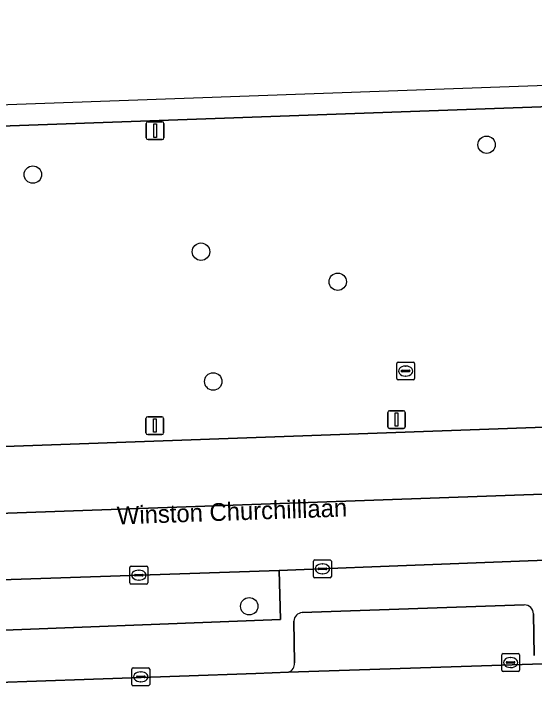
# Model space of a CAD drawing. Extents: x 161084 to 161928, y 385354 to 386522.
# Drawn here: x 161639.52 to 161668.72, y 386479.76 to 386518.91 of the extents above; entities that cross this region are included whole.
import ezdxf

# ---------------------------------------------------------------- set-up
doc = ezdxf.new("R2010")
doc.units = 0
for name, color, linetype in [('IMGEO_Berm_groen', 7, 'Continuous'), ('IMGEO_Boom', 7, 'Continuous'), ('IMGEO_Kolk', 7, 'Continuous'), ('IMGEO_Lichtmast', 7, 'Continuous'), ('IMGEO_Openbare_ruimte_label', 7, 'Continuous'), ('IMGEO_OVBaan_gesloten', 7, 'Continuous'), ('IMGEO_Rijbaan_lokaal_open', 7, 'Continuous'), ('IMGEO_Rijbaan_regionaal_gesloten', 7, 'Continuous'), ('IMGEO_Rioolput', 7, 'Continuous'), ('IMGEO_Verkeersbordpaal', 7, 'Continuous'), ('IMGEO_Voetpad_open', 7, 'Continuous')]:
    doc.layers.add(name, color=color, linetype=linetype)

msp = doc.modelspace()

# ---------------------------------------------------------------- linework, layer by layer
at = {"layer": 'IMGEO_Berm_groen'}
for points in [[(161755.586, 386516.776), (161715.639, 386515.35), (161613.668, 386511.71)], [(161614.397, 386496.707), (161635.779, 386497.478), (161635.871, 386494.504), (161716.318, 386497.389), (161769.346, 386499.291)], [(161671.966, 386484.364), (161671.949, 386484.863), (161671.804, 386488.32), (161659.129, 386487.846), (161658.174, 386487.796), (161654.406, 386487.653), (161654.486, 386484.906), (161636.068, 386484.191), (161614.994, 386483.396)], [(161655.706, 386485.29), (161668.171, 386485.717)], [(161668.678, 386485.211), (161668.718, 386482.878)], [(161655.266, 386482.468), (161655.241, 386484.804)], [(161615.046, 386480.532), (161616.751, 386480.587), (161640.245, 386481.424), (161653.096, 386481.862), (161654.926, 386481.945)]]:
    msp.add_lwpolyline(points, dxfattribs=at)
msp.add_lwpolyline([(161654.486, 386484.906), (161654.406, 386487.653), (161636.001, 386487.041), (161636.068, 386484.191)], close=True, dxfattribs=at)
for centre, radius, start, end in [((161668.179, 386485.218), 0.499, 359.1518, 90.9613), ((161655.734, 386484.798), 0.493, 93.2271, 179.3029), ((161654.775, 386482.415), 0.494, 287.8101, 6.1345)]:
    msp.add_arc(centre, radius, start, end, dxfattribs=at)
at = {"layer": 'IMGEO_Boom'}
for centre in [(161666.054, 386511.564), (161640.582, 386509.889), (161650.02, 386505.557), (161657.699, 386503.87), (161650.706, 386498.268), (161652.727, 386485.643)]:
    msp.add_circle(centre, 0.489, dxfattribs=at)
at = {"layer": 'IMGEO_Kolk'}
for p, q in [((161656.414, 386488.245), (161657.266, 386488.245)), ((161646.031, 386486.965), (161646.031, 386487.817)), ((161646.106, 386487.891), (161646.958, 386487.891)), ((161647.032, 386487.817), (161647.032, 386486.965)), ((161656.339, 386487.319), (161656.339, 386488.171)), ((161656.827, 386488.025), (161656.852, 386488.025)), ((161657.34, 386488.171), (161657.34, 386487.319)), ((161646.333, 386487.434), (161646.731, 386487.434)), ((161646.519, 386487.671), (161646.544, 386487.671)), ((161656.598, 386487.739), (161656.598, 386487.751)), ((161657.036, 386487.702), (161656.638, 386487.702)), ((161656.641, 386487.788), (161657.039, 386487.788)), ((161656.85, 386487.465), (161656.825, 386487.465)), ((161657.082, 386487.751), (161657.082, 386487.739)), ((161646.29, 386487.385), (161646.29, 386487.397)), ((161646.728, 386487.348), (161646.33, 386487.348)), ((161646.542, 386487.111), (161646.517, 386487.111)), ((161646.774, 386487.397), (161646.774, 386487.385)), ((161657.266, 386487.245), (161656.414, 386487.245)), ((161646.958, 386486.891), (161646.106, 386486.891)), ((161666.902, 386482.058), (161666.902, 386482.91)), ((161666.977, 386482.984), (161667.829, 386482.984)), ((161667.39, 386482.764), (161667.415, 386482.764)), ((161667.903, 386482.91), (161667.903, 386482.058)), ((161667.161, 386482.478), (161667.161, 386482.49)), ((161667.599, 386482.441), (161667.201, 386482.441)), ((161667.204, 386482.527), (161667.602, 386482.527)), ((161667.645, 386482.49), (161667.645, 386482.478)), ((161646.14, 386481.255), (161646.14, 386482.107)), ((161646.215, 386482.181), (161647.067, 386482.181)), ((161646.628, 386481.961), (161646.653, 386481.961)), ((161647.141, 386482.107), (161647.141, 386481.255)), ((161667.829, 386481.984), (161666.977, 386481.984)), ((161667.413, 386482.204), (161667.388, 386482.204)), ((161646.399, 386481.675), (161646.399, 386481.687)), ((161646.837, 386481.638), (161646.439, 386481.638)), ((161646.442, 386481.724), (161646.84, 386481.724)), ((161646.883, 386481.687), (161646.883, 386481.675)), ((161647.067, 386481.181), (161646.215, 386481.181)), ((161646.651, 386481.401), (161646.626, 386481.401))]:
    msp.add_line(p, q, dxfattribs=at)
for points in [[(161656.414, 386488.245), (161657.266, 386488.245)], [(161646.031, 386486.965), (161646.031, 386487.817)], [(161646.106, 386487.891), (161646.958, 386487.891)], [(161647.032, 386487.817), (161647.032, 386486.965)], [(161656.339, 386487.319), (161656.339, 386488.171)], [(161657.34, 386488.171), (161657.34, 386487.319)], [(161657.266, 386487.245), (161656.414, 386487.245)], [(161646.958, 386486.891), (161646.106, 386486.891)], [(161666.902, 386482.058), (161666.902, 386482.91)], [(161666.977, 386482.984), (161667.829, 386482.984)], [(161667.903, 386482.91), (161667.903, 386482.058)], [(161646.14, 386481.255), (161646.14, 386482.107)], [(161646.215, 386482.181), (161647.067, 386482.181)], [(161647.141, 386482.107), (161647.141, 386481.255)], [(161667.829, 386481.984), (161666.977, 386481.984)], [(161647.067, 386481.181), (161646.215, 386481.181)]]:
    msp.add_lwpolyline(points, dxfattribs=at)
for centre, radius, start, end in [((161656.416, 386488.169), 0.0765, 91.552, 178.448), ((161656.416, 386488.169), 0.0765, 91.552, 178.448), ((161657.264, 386488.169), 0.0765, 1.552, 88.448), ((161657.264, 386488.169), 0.0765, 1.552, 88.448), ((161646.108, 386487.815), 0.0765, 91.552, 178.448), ((161646.108, 386487.815), 0.0765, 91.552, 178.448), ((161646.956, 386487.815), 0.0765, 1.552, 88.448), ((161646.956, 386487.815), 0.0765, 1.552, 88.448), ((161646.33, 386487.394), 0.0403, 85.8775, 175.7526), ((161646.735, 386487.396), 0.0386, 1.7309, 96.639), ((161656.638, 386487.748), 0.0403, 85.8775, 175.7526), ((161656.635, 386487.738), 0.0366, 178.938, 274.7102), ((161657.039, 386487.745), 0.043, 264.8664, 352.4533), ((161657.043, 386487.75), 0.0386, 1.7309, 96.639), ((161646.327, 386487.384), 0.0366, 178.938, 274.7102), ((161646.731, 386487.391), 0.043, 264.8664, 352.4533), ((161656.416, 386487.321), 0.0765, 181.552, 268.448), ((161656.416, 386487.321), 0.0765, 181.552, 268.448), ((161657.264, 386487.321), 0.0765, 271.552, 358.448), ((161657.264, 386487.321), 0.0765, 271.552, 358.448), ((161646.108, 386486.967), 0.0765, 181.552, 268.448), ((161646.108, 386486.967), 0.0765, 181.552, 268.448), ((161646.956, 386486.967), 0.0765, 271.552, 358.448), ((161646.956, 386486.967), 0.0765, 271.552, 358.448), ((161666.979, 386482.908), 0.0765, 91.552, 178.448), ((161666.979, 386482.908), 0.0765, 91.552, 178.448), ((161667.827, 386482.908), 0.0765, 1.552, 88.448), ((161667.827, 386482.908), 0.0765, 1.552, 88.448), ((161667.201, 386482.487), 0.0403, 85.8775, 175.7526), ((161667.198, 386482.477), 0.0366, 178.938, 274.7102), ((161667.602, 386482.484), 0.043, 264.8664, 352.4533), ((161667.606, 386482.489), 0.0386, 1.7309, 96.639), ((161646.217, 386482.105), 0.0765, 91.552, 178.448), ((161646.217, 386482.105), 0.0765, 91.552, 178.448), ((161647.065, 386482.105), 0.0765, 1.552, 88.448), ((161647.065, 386482.105), 0.0765, 1.552, 88.448), ((161666.979, 386482.06), 0.0765, 181.552, 268.448), ((161666.979, 386482.06), 0.0765, 181.552, 268.448), ((161667.827, 386482.06), 0.0765, 271.552, 358.448), ((161667.827, 386482.06), 0.0765, 271.552, 358.448), ((161646.439, 386481.684), 0.0403, 85.8775, 175.7526), ((161646.436, 386481.674), 0.0366, 178.938, 274.7102), ((161646.84, 386481.681), 0.043, 264.8664, 352.4533), ((161646.844, 386481.686), 0.0386, 1.7309, 96.639), ((161646.217, 386481.257), 0.0765, 181.552, 268.448), ((161646.217, 386481.257), 0.0765, 181.552, 268.448), ((161647.065, 386481.257), 0.0765, 271.552, 358.448), ((161647.065, 386481.257), 0.0765, 271.552, 358.448)]:
    msp.add_arc(centre, radius, start, end, dxfattribs=at)
for centre, major_axis, ratio, start_param, end_param in [((161656.826, 386487.745), (-0.387, 0.002), 0.722429, 4.712389, 7.853982), ((161656.851, 386487.745), (-0.39, 0.002), 0.717154, 1.570796, 4.712389), ((161646.518, 386487.391), (-0.387, 0.002), 0.722429, 4.712389, 7.853982), ((161646.543, 386487.391), (-0.39, 0.002), 0.717154, 1.570796, 4.712389), ((161667.389, 386482.484), (-0.387, 0.002), 0.722429, 4.712389, 7.853982), ((161667.414, 386482.484), (-0.39, 0.002), 0.717154, 1.570796, 4.712389), ((161646.627, 386481.681), (-0.387, 0.002), 0.722429, 4.712389, 7.853982), ((161646.652, 386481.681), (-0.39, 0.002), 0.717154, 1.570796, 4.712389)]:
    msp.add_ellipse(centre, major_axis=major_axis, ratio=ratio, start_param=start_param, end_param=end_param, dxfattribs=at)
at = {"layer": 'IMGEO_Lichtmast'}
for p, q in [((161646.95, 386511.954), (161646.95, 386512.754)), ((161646.95, 386512.754), (161646.95, 386511.954)), ((161647.05, 386512.854), (161647.84, 386512.854)), ((161647.84, 386512.854), (161647.05, 386512.854)), ((161647.94, 386512.754), (161647.94, 386511.954)), ((161647.94, 386511.954), (161647.94, 386512.754)), ((161647.84, 386511.854), (161647.05, 386511.854)), ((161647.05, 386511.854), (161647.84, 386511.854)), ((161646.93, 386495.388), (161646.93, 386496.188)), ((161646.93, 386496.188), (161646.93, 386495.388)), ((161647.03, 386496.288), (161647.82, 386496.288)), ((161647.82, 386496.288), (161647.03, 386496.288)), ((161647.92, 386496.188), (161647.92, 386495.388)), ((161647.92, 386495.388), (161647.92, 386496.188)), ((161647.82, 386495.288), (161647.03, 386495.288)), ((161647.03, 386495.288), (161647.82, 386495.288))]:
    msp.add_line(p, q, dxfattribs=at)
for points in [[(161647.37, 386512.729), (161647.52, 386512.729), (161647.52, 386511.979), (161647.37, 386511.979), (161647.37, 386512.729)], [(161647.35, 386496.163), (161647.5, 386496.163), (161647.5, 386495.413), (161647.35, 386495.413), (161647.35, 386496.163)]]:
    msp.add_lwpolyline(points, dxfattribs=at)
for centre, start, end in [((161647.05, 386512.754), 90, 180), ((161647.05, 386512.754), 90, 180), ((161647.84, 386512.754), 0, 90), ((161647.84, 386512.754), 360, 90), ((161647.05, 386511.954), 180, 270), ((161647.05, 386511.954), 180, 270), ((161647.84, 386511.954), 270, 0), ((161647.84, 386511.954), 270, 0), ((161647.03, 386496.188), 90, 180), ((161647.03, 386496.188), 90, 180), ((161647.82, 386496.188), 0, 90), ((161647.82, 386496.188), 360, 90), ((161647.03, 386495.388), 180, 270), ((161647.03, 386495.388), 180, 270), ((161647.82, 386495.388), 270, 0), ((161647.82, 386495.388), 270, 0)]:
    msp.add_arc(centre, 0.1, start, end, dxfattribs=at)
at = {"layer": 'IMGEO_OVBaan_gesloten'}
msp.add_lwpolyline([(161869.118, 386498.87), (161869.088, 386502.145), (161865.636, 386502.078), (161818.448, 386501.002), (161781.483, 386499.728), (161769.346, 386499.291), (161716.318, 386497.389), (161635.871, 386494.504), (161614.476, 386493.735), (161610.593, 386493.594), (161514.156, 386490.147), (161514.225, 386486.399), (161540.956, 386487.327), (161632.308, 386490.629), (161783, 386495.974)], close=True, dxfattribs=at)
msp.add_lwpolyline([(161610.999, 386486.108), (161636.001, 386487.041), (161654.406, 386487.653), (161658.174, 386487.796), (161659.129, 386487.846), (161671.804, 386488.32), (161716.598, 386489.994), (161750.585, 386491.191), (161776.476, 386491.905), (161776.542, 386491.935), (161781.92, 386492.209), (161785.969, 386492.332), (161790.121, 386492.546), (161807.028, 386493.106), (161836.748, 386494.218), (161848.673, 386494.673), (161864.004, 386495.189), (161865.711, 386495.253), (161869.149, 386495.379), (161869.118, 386498.87), (161783, 386495.974), (161632.308, 386490.629), (161540.956, 386487.327)], dxfattribs=at)
at = {"layer": 'IMGEO_Rijbaan_lokaal_open'}
msp.add_lwpolyline([(161775.508, 386488.391), (161772.611, 386486.24), (161772.269, 386486.142), (161715.043, 386484.115), (161703.758, 386483.683), (161669.183, 386482.417), (161654.926, 386481.945), (161653.096, 386481.862), (161640.245, 386481.424), (161616.751, 386480.587), (161615.046, 386480.532), (161611.282, 386480.377), (161608.884, 386480.268), (161598.427, 386479.968), (161597.352, 386479.943), (161569.853, 386478.954), (161563.804, 386478.726), (161557.954, 386478.54), (161534.796, 386477.72), (161528.428, 386477.563), (161528.463, 386476.077), (161520.243, 386475.807), (161522.097, 386474.803)], dxfattribs=at)
at = {"layer": 'IMGEO_Rijbaan_regionaal_gesloten'}
for points in [[(161759.308, 386516.735), (161774.324, 386516.06), (161778.443, 386515.747), (161792.135, 386513.569), (161792.896, 386513.379), (161811.505, 386511.978), (161837.5, 386511.046), (161853.008, 386510.49), (161868.801, 386510.094), (161868.796, 386513.304), (161827.9, 386514.799), (161812.062, 386515.267), (161798.737, 386516.675), (161786.794, 386518.556), (161781.499, 386518.91), (161558.33, 386510.912), (161555.079, 386510.796)], [(161583.88, 386510.715), (161607.972, 386511.502), (161609.942, 386511.646), (161613.668, 386511.71), (161715.639, 386515.35), (161755.586, 386516.776)]]:
    msp.add_lwpolyline(points, dxfattribs=at)
at = {"layer": 'IMGEO_Rioolput'}
for p, q in [((161661.008, 386498.427), (161661.008, 386499.279)), ((161661.083, 386499.353), (161661.935, 386499.353)), ((161662.009, 386499.279), (161662.009, 386498.427)), ((161661.267, 386498.847), (161661.267, 386498.859)), ((161661.705, 386498.81), (161661.307, 386498.81)), ((161661.31, 386498.896), (161661.708, 386498.896)), ((161661.496, 386499.133), (161661.521, 386499.133)), ((161661.751, 386498.859), (161661.751, 386498.847)), ((161661.519, 386498.573), (161661.494, 386498.573)), ((161661.935, 386498.353), (161661.083, 386498.353))]:
    msp.add_line(p, q, dxfattribs=at)
for points in [[(161661.008, 386498.427), (161661.008, 386499.279)], [(161661.083, 386499.353), (161661.935, 386499.353)], [(161662.009, 386499.279), (161662.009, 386498.427)], [(161661.935, 386498.353), (161661.083, 386498.353)]]:
    msp.add_lwpolyline(points, dxfattribs=at)
for centre, radius, start, end in [((161661.085, 386499.277), 0.0765, 91.552, 178.448), ((161661.085, 386499.277), 0.0765, 91.552, 178.448), ((161661.933, 386499.277), 0.0765, 1.552, 88.448), ((161661.933, 386499.277), 0.0765, 1.552, 88.448), ((161661.307, 386498.856), 0.0403, 85.8775, 175.7526), ((161661.304, 386498.846), 0.0366, 178.938, 274.7102), ((161661.708, 386498.853), 0.043, 264.8664, 352.4533), ((161661.712, 386498.858), 0.0386, 1.7309, 96.639), ((161661.085, 386498.429), 0.0765, 181.552, 268.448), ((161661.085, 386498.429), 0.0765, 181.552, 268.448), ((161661.933, 386498.429), 0.0765, 271.552, 358.448), ((161661.933, 386498.429), 0.0765, 271.552, 358.448)]:
    msp.add_arc(centre, radius, start, end, dxfattribs=at)
for centre, major_axis, ratio, start_param, end_param in [((161661.495, 386498.853), (-0.387, 0.002), 0.722429, 4.712389, 7.853982), ((161661.52, 386498.853), (-0.39, 0.002), 0.717154, 1.570796, 4.712389)]:
    msp.add_ellipse(centre, major_axis=major_axis, ratio=ratio, start_param=start_param, end_param=end_param, dxfattribs=at)
at = {"layer": 'IMGEO_Verkeersbordpaal'}
for p, q in [((161660.501, 386495.728), (161660.501, 386496.528)), ((161660.501, 386496.528), (161660.501, 386495.728)), ((161660.601, 386496.628), (161661.391, 386496.628)), ((161661.391, 386496.628), (161660.601, 386496.628)), ((161661.491, 386496.528), (161661.491, 386495.728)), ((161661.491, 386495.728), (161661.491, 386496.528)), ((161661.391, 386495.628), (161660.601, 386495.628)), ((161660.601, 386495.628), (161661.391, 386495.628))]:
    msp.add_line(p, q, dxfattribs=at)
msp.add_lwpolyline([(161660.921, 386496.503), (161661.071, 386496.503), (161661.071, 386495.753), (161660.921, 386495.753), (161660.921, 386496.503)], dxfattribs=at)
for centre, start, end in [((161660.601, 386496.528), 90, 180), ((161660.601, 386496.528), 90, 180), ((161661.391, 386496.528), 0, 90), ((161661.391, 386496.528), 360, 90), ((161660.601, 386495.728), 180, 270), ((161660.601, 386495.728), 180, 270), ((161661.391, 386495.728), 270, 0), ((161661.391, 386495.728), 270, 0)]:
    msp.add_arc(centre, 0.1, start, end, dxfattribs=at)
at = {"layer": 'IMGEO_Voetpad_open'}
for points in [[(161668.171, 386485.717), (161655.706, 386485.29)], [(161668.718, 386482.878), (161668.678, 386485.211)], [(161655.241, 386484.804), (161655.266, 386482.468)], [(161654.926, 386481.945), (161669.183, 386482.417)]]:
    msp.add_lwpolyline(points, dxfattribs=at)
for centre, radius, start, end in [((161668.179, 386485.218), 0.499, 359.1518, 90.9613), ((161655.734, 386484.798), 0.493, 93.2271, 179.3029), ((161654.775, 386482.415), 0.494, 287.8101, 6.1345)]:
    msp.add_arc(centre, radius, start, end, dxfattribs=at)

# ---------------------------------------------------------------- texts
at = {"layer": 'IMGEO_Openbare_ruimte_label'}
msp.add_text('Winston Churchilllaan', height=1, rotation=2.0065, dxfattribs=at).set_placement((161645.315, 386490.238))

doc.saveas('drawing.dxf')
